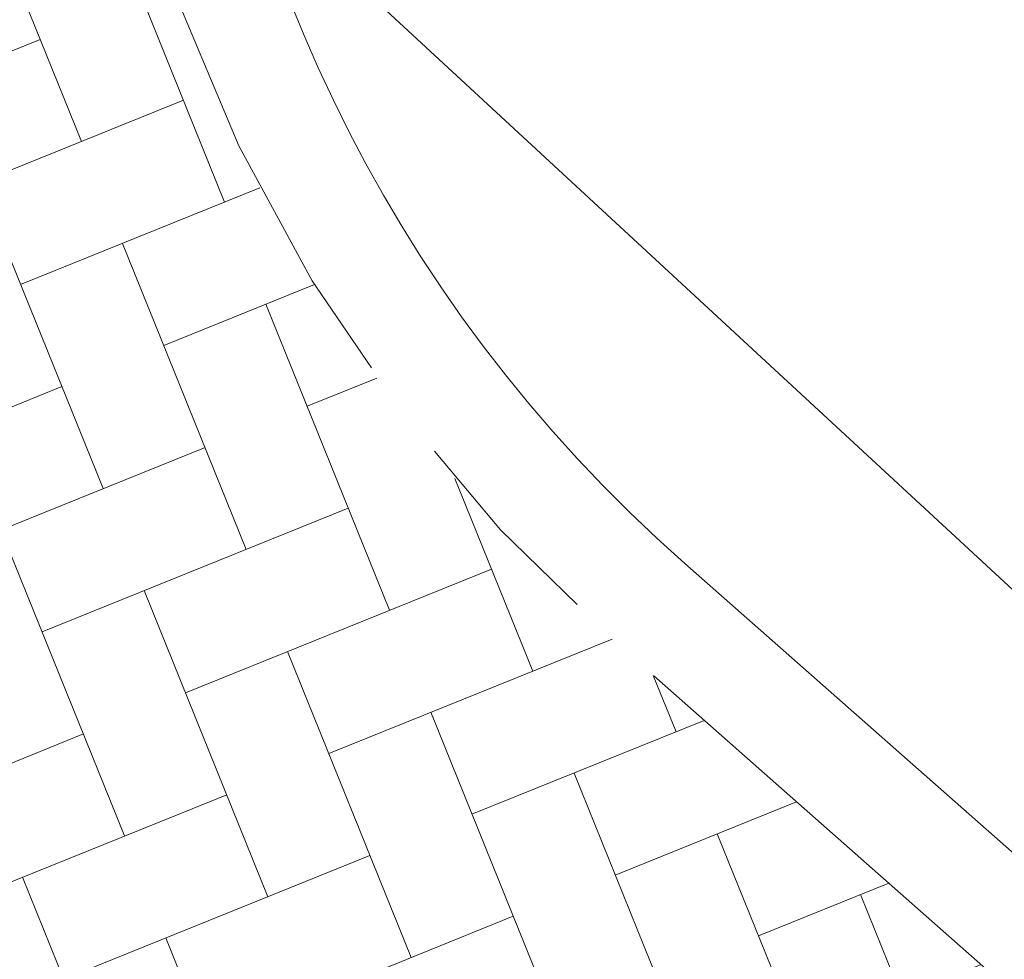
# Model space of a CAD drawing. Header units: metres. Extents: x 163628 to 168255, y 402691 to 405367.
# Tile 487 of 656: x 165521.35 to 165523.23, y 403939.74 to 403941.54. Entities that reach past the tile are written whole.
import ezdxf

# ---------------------------------------------------------------- set-up
doc = ezdxf.new("R2010")
doc.units = ezdxf.units.M
doc.linetypes.add('X-CA190022.004-UO-DWM_Snelfietsroute$0$VH-OPSLUITBAND_150X250', pattern=[24, 16, -2, 4, -2])
doc.layers.add('X-CA190022.004-UO-ARC_Arcering$0$N-WE-VH-VERHARDING_BETONSTRAATSTEEN-A-200 ANTRACTIET', color=251, linetype='Continuous', lineweight=18, transparency=0.5)
for name, color, linetype, lineweight in [('X-CA190022.004-UO-DWM_Snelfietsroute$0$N-WE-VH-KANTOPSLUITING_ACHTERKANTBAND-G', 7, 'Continuous', 20), ('X-CA190022.004-UO-DWM_Snelfietsroute$0$N-WE-VH-KANTOPSLUITING_OPSLUITBAND_200X250-G', 7, 'X-CA190022.004-UO-DWM_Snelfietsroute$0$VH-OPSLUITBAND_150X250', 20), ('X-CA190022.004-UO-KAD_Percelen$0$B-WE-KG-GRENS_PERCEEL-GV', 150, 'Continuous', 9)]:
    doc.layers.add(name, color=color, linetype=linetype, lineweight=lineweight)

msp = doc.modelspace()

# ---------------------------------------------------------------- hatches: boundary and pattern name
at = {"layer": 'X-CA190022.004-UO-ARC_Arcering$0$N-WE-VH-VERHARDING_BETONSTRAATSTEEN-A-200 ANTRACTIET'}
h = msp.add_hatch(dxfattribs=at)
h.set_pattern_fill('AVH-BSS_KEIFORMAAT_KEPER', color=256, scale=2, angle=292, pattern_type=2)
h.set_pattern_definition([(292, (0, 0), (0.27337599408, -0.11604122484), [0.63, -0.21]), (202, (0.38942, 0.15733), (0.27337599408, -0.11604122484), [0.63, -0.21])])
h.paths.add_polyline_path([(165522.4897, 403940.3471, -0.413388), (165522.2191, 403944.5751), (165512.9869, 403934.0505, -0.41504), (165517.2269, 403934.3219), (165517.9371, 403933.6953), (165519.9176, 403935.953), (165518.4498, 403937.2487, -1), (165519.7721, 403938.7493), (165521.2398, 403937.4536), (165523.216, 403939.7064)])

# ---------------------------------------------------------------- linework, layer by layer
at = {"layer": 'X-CA190022.004-UO-DWM_Snelfietsroute$0$N-WE-VH-KANTOPSLUITING_ACHTERKANTBAND-G', "ltscale": 0.2, "flags": 128}
msp.add_lwpolyline([(165522.3695, 403944.4433, 0.413388), (165522.622, 403940.4971), (165523.3793, 403939.829), (165523.3458, 403939.7919)], format="xyb", dxfattribs=at)
at = {"layer": 'X-CA190022.004-UO-DWM_Snelfietsroute$0$N-WE-VH-KANTOPSLUITING_OPSLUITBAND_200X250-G', "ltscale": 0.1, "flags": 128}
msp.add_lwpolyline([(165522.2191, 403944.5751, 0.413388), (165522.4897, 403940.3471), (165523.247, 403939.6791)], format="xyb", dxfattribs=at)
at = {"layer": 'X-CA190022.004-UO-KAD_Percelen$0$B-WE-KG-GRENS_PERCEEL-GV', "flags": 128}
for points in [[(165876.78, 404133.76), (165810.2, 404106.56), (165743.98, 404077.52), (165725.38, 404071), (165711.02, 404064.79), (165697.8, 404056.67), (165675.73, 404041.52), (165569.64, 403990.51), (165536.1, 403968.17), (165517, 403947.26), (165516.49, 403946.7), (165523.606, 403940.115), (165599.646, 403976.588), (165708.473, 404044.999), (165892.31, 404133.699)], [(165450.79, 403994.24), (165458.1, 403985.84), (165465.94, 403977.9), (165485.47, 403959.11), (165489.71, 403955.04), (165500.126, 403945.838), (165504.3, 403942.15), (165507.8, 403939), (165513.006, 403935.006), (165525.447, 403925.461), (165529.8, 403922.245), (165546.98, 403918.48), (165534.04, 403930.46), (165523.606, 403940.115), (165516.49, 403946.7), (165508.07, 403954.49), (165478.67, 403980.52), (165474.61, 403984.58), (165470.55, 403988.64), (165461.44, 403999.01)]]:
    msp.add_lwpolyline(points, dxfattribs=at)

doc.saveas('drawing.dxf')
